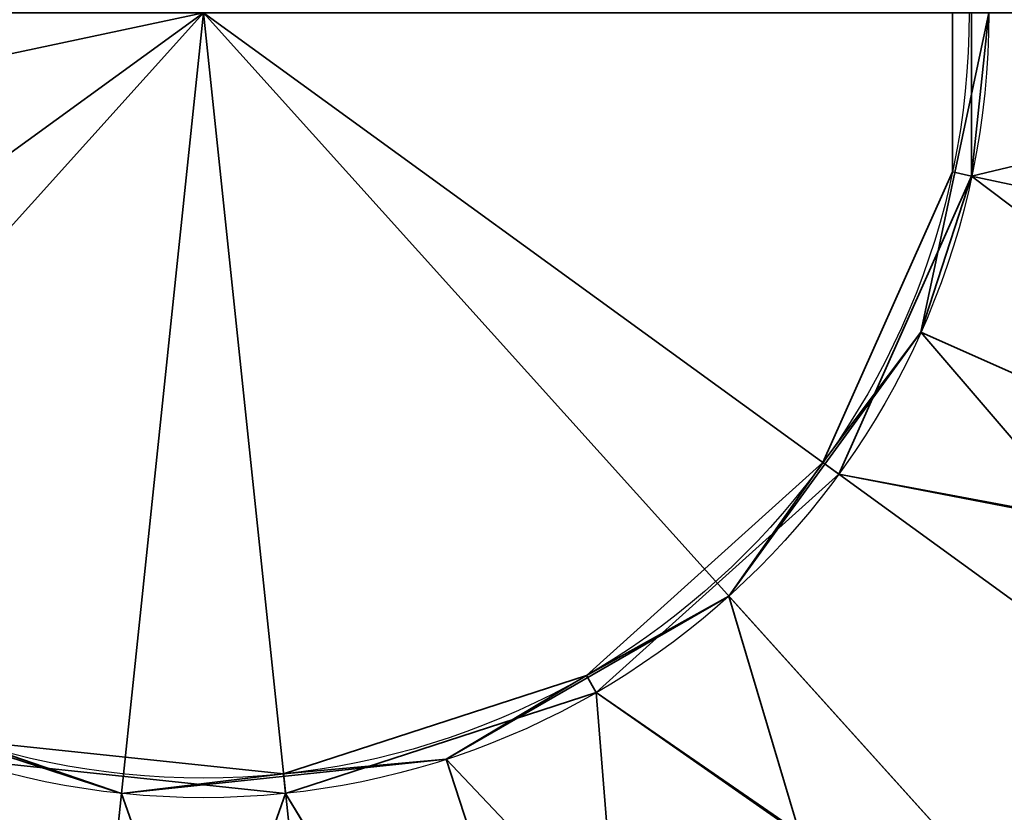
# Model space of a CAD drawing. Header units: millimetres. Extents: x -508 to 6708, y -115 to 193.
# Tile 275 of 656: x 330 to 335, y -39 to -35. Entities that reach past the tile are written whole.
import ezdxf

# ---------------------------------------------------------------- set-up
doc = ezdxf.new("R2010")
doc.units = ezdxf.units.MM
doc.layers.add('151', color=7, linetype='Continuous', true_color=0xffffff)

# ---------------------------------------------------------------- blocks, each defined once
blk = doc.blocks.new('UG_SURFACE_006')
at = {"layer": '151', "color": 253, "linetype": 'Continuous', "lineweight": 35}
for points in [[(337.75, -34.913, 302.5), (337.1664, -37.6585, 302.5), (334.6542, -36.54, 302.5), (335, -34.913, 302.5)], [(335, -34.913, 303), (335, -34.913, 302.5), (334.6542, -36.54, 302.5), (334.6542, -36.54, 303)], [(337.1664, -37.6585, 303), (337.75, -34.913, 303), (335, -34.913, 303), (334.6542, -36.54, 303)], [(333.6765, -37.8856, 302.5), (334.6542, -36.54, 302.5), (337.1664, -37.6585, 302.5), (335.5166, -39.9292, 302.5)], [(334.6542, -36.54, 303), (334.6542, -36.54, 302.5), (333.6765, -37.8856, 302.5), (333.6765, -37.8856, 303)], [(335.5166, -39.9292, 303), (337.1664, -37.6585, 303), (334.6542, -36.54, 303), (333.6765, -37.8856, 303)], [(335.5166, -39.9292, 302.5), (333.0859, -41.3326, 302.5), (332.2361, -38.7172, 302.5), (333.6765, -37.8856, 302.5)], [(333.6765, -37.8856, 303), (333.6765, -37.8856, 302.5), (332.2361, -38.7172, 302.5), (332.2361, -38.7172, 303)], [(333.6765, -37.8856, 303), (332.2361, -38.7172, 303), (333.0859, -41.3326, 303), (335.5166, -39.9292, 303)], [(329, -38.3771, 302.5), (330.5819, -38.8911, 302.5), (330.2944, -41.626, 302.5), (327.625, -40.7587, 302.5)], [(327.625, -40.7587, 303), (330.2944, -41.626, 303), (330.5819, -38.8911, 303), (329, -38.3771, 303)], [(330.5819, -38.8911, 303), (330.5819, -38.8911, 302.5), (329, -38.3771, 302.5), (329, -38.3771, 303)], [(333.0859, -41.3326, 302.5), (330.2944, -41.626, 302.5), (330.5819, -38.8911, 302.5), (332.2361, -38.7172, 302.5)], [(332.2361, -38.7172, 303), (330.5819, -38.8911, 303), (330.2944, -41.626, 303), (333.0859, -41.3326, 303)], [(332.2361, -38.7172, 303), (332.2361, -38.7172, 302.5), (330.5819, -38.8911, 302.5), (330.5819, -38.8911, 303)]]:
    blk.add_3dface(points, dxfattribs=at)
blk = doc.blocks.new('UG_SURFACE_007')
at = {"layer": '151', "color": 253, "linetype": 'Continuous', "lineweight": 35}
for points in [[(337.75, -34.913, 350.5), (337.1664, -37.6585, 350.5), (334.6542, -36.54, 350.5), (335, -34.913, 350.5)], [(335, -34.913, 351), (335, -34.913, 350.5), (334.6542, -36.54, 350.5), (334.6542, -36.54, 351)], [(337.1664, -37.6585, 351), (337.75, -34.913, 351), (335, -34.913, 351), (334.6542, -36.54, 351)], [(333.6765, -37.8856, 350.5), (334.6542, -36.54, 350.5), (337.1664, -37.6585, 350.5), (335.5166, -39.9292, 350.5)], [(334.6542, -36.54, 351), (334.6542, -36.54, 350.5), (333.6765, -37.8856, 350.5), (333.6765, -37.8856, 351)], [(335.5166, -39.9292, 351), (337.1664, -37.6585, 351), (334.6542, -36.54, 351), (333.6765, -37.8856, 351)], [(335.5166, -39.9292, 350.5), (333.0859, -41.3326, 350.5), (332.2361, -38.7172, 350.5), (333.6765, -37.8856, 350.5)], [(333.6765, -37.8856, 351), (333.6765, -37.8856, 350.5), (332.2361, -38.7172, 350.5), (332.2361, -38.7172, 351)], [(333.6765, -37.8856, 351), (332.2361, -38.7172, 351), (333.0859, -41.3326, 351), (335.5166, -39.9292, 351)], [(329, -38.3771, 350.5), (330.5819, -38.8911, 350.5), (330.2944, -41.626, 350.5), (327.625, -40.7587, 350.5)], [(327.625, -40.7587, 351), (330.2944, -41.626, 351), (330.5819, -38.8911, 351), (329, -38.3771, 351)], [(330.5819, -38.8911, 351), (330.5819, -38.8911, 350.5), (329, -38.3771, 350.5), (329, -38.3771, 351)], [(333.0859, -41.3326, 350.5), (330.2944, -41.626, 350.5), (330.5819, -38.8911, 350.5), (332.2361, -38.7172, 350.5)], [(332.2361, -38.7172, 351), (330.5819, -38.8911, 351), (330.2944, -41.626, 351), (333.0859, -41.3326, 351)], [(332.2361, -38.7172, 351), (332.2361, -38.7172, 350.5), (330.5819, -38.8911, 350.5), (330.5819, -38.8911, 351)]]:
    blk.add_3dface(points, dxfattribs=at)
blk = doc.blocks.new('UG_SURFACE_008')
at = {"layer": '151', "color": 252, "linetype": 'Continuous', "lineweight": 35}
for points in [[(338.5, -34.913, 303), (337.8516, -37.9635, 303), (334.9126, -35.7447, 303), (335, -34.913, 303)], [(335, -34.913, 303), (334.9126, -35.7447, 303), (334.9126, -35.7447, 350.5), (335, -34.913, 350.5)], [(337.8516, -37.9635, 350.5), (338.5, -34.913, 350.5), (335, -34.913, 350.5), (334.9126, -35.7447, 350.5)], [(337.8516, -37.9635, 303), (334.2361, -37.2641, 303), (334.9126, -35.7447, 303)], [(334.2361, -37.2641, 303), (334.2361, -37.2641, 350.5), (334.9126, -35.7447, 350.5), (334.9126, -35.7447, 303)], [(334.9126, -35.7447, 350.5), (334.2361, -37.2641, 350.5), (337.8516, -37.9635, 350.5)], [(333, -38.3771, 303), (334.2361, -37.2641, 303), (337.8516, -37.9635, 303), (336.0185, -40.4866, 303)], [(333, -38.3771, 303), (333, -38.3771, 350.5), (334.2361, -37.2641, 350.5), (334.2361, -37.2641, 303)], [(336.0185, -40.4866, 350.5), (337.8516, -37.9635, 350.5), (334.2361, -37.2641, 350.5), (333, -38.3771, 350.5)], [(336.0185, -40.4866, 303), (333.3176, -42.0459, 303), (331.4181, -38.8911, 303), (333, -38.3771, 303)], [(331.4181, -38.8911, 303), (331.4181, -38.8911, 350.5), (333, -38.3771, 350.5), (333, -38.3771, 303)], [(333, -38.3771, 350.5), (331.4181, -38.8911, 350.5), (333.3176, -42.0459, 350.5), (336.0185, -40.4866, 350.5)], [(330.2161, -42.3719, 303), (327.25, -41.4082, 303), (329.7639, -38.7172, 303)], [(329.7639, -38.7172, 350.5), (327.25, -41.4082, 350.5), (330.2161, -42.3719, 350.5)], [(329.7639, -38.7172, 303), (331.4181, -38.8911, 303), (333.3176, -42.0459, 303), (330.2161, -42.3719, 303)], [(329.7639, -38.7172, 303), (329.7639, -38.7172, 350.5), (331.4181, -38.8911, 350.5), (331.4181, -38.8911, 303)], [(330.2161, -42.3719, 350.5), (333.3176, -42.0459, 350.5), (331.4181, -38.8911, 350.5), (329.7639, -38.7172, 350.5)]]:
    blk.add_3dface(points, dxfattribs=at)
blk = doc.blocks.new('UG_SURFACE_009')
at = {"layer": '151', "color": 252, "linetype": 'Continuous', "lineweight": 35}
for points in [[(325.0133, -30.5634, 377), (323.7617, -33.3745, 377), (323.7617, -36.4516, 377), (331, -34.913, 377)], [(338.2383, -33.3745, 276.5), (338.2383, -36.4516, 276.5), (336.9867, -39.2626, 276.5), (331, -34.913, 276.5)], [(334.9126, -35.7447, 351), (335, -34.913, 351), (338.2383, -33.3745, 351), (338.2383, -36.4516, 351)], [(334.9126, -35.7447, 280.5), (334.9126, -34.0814, 280.5), (334.8148, -34.1022, 280.5), (334.8148, -35.7239, 280.5)], [(335, -34.913, 373), (334.9126, -35.7447, 373), (334.8148, -35.7239, 373), (334.8148, -34.1022, 373)], [(334.8148, -35.7239, 373), (334.8148, -35.7239, 280.5), (334.8148, -34.1022, 280.5), (334.8148, -34.1022, 373)], [(334.9126, -34.0814, 302.5), (334.9126, -34.0814, 280.5), (334.9126, -35.7447, 280.5), (334.9126, -35.7447, 302.5)], [(338.4, -34.913, 302.5), (334.9126, -34.0814, 302.5), (334.9126, -35.7447, 302.5)], [(326.0484, -40.4123, 276.5), (324.2398, -37.9229, 276.5), (323.6, -34.913, 276.5), (331, -34.913, 276.5)], [(331, -34.913, 377), (323.7617, -36.4516, 377), (325.0133, -39.2626, 377)], [(325.0133, -39.2626, 377), (327.3, -41.3216, 377), (330.2265, -42.2725, 377), (331, -34.913, 377)], [(331.7735, -42.2725, 276.5), (328.7133, -41.9508, 276.5), (326.0484, -40.4123, 276.5), (331, -34.913, 276.5)], [(330.2265, -42.2725, 377), (333.2867, -41.9508, 377), (335.9516, -40.4123, 377), (331, -34.913, 377)], [(335.9516, -40.4123, 377), (337.7602, -37.9229, 377), (338.4, -34.913, 377), (331, -34.913, 377)], [(336.9867, -39.2626, 276.5), (334.7, -41.3216, 276.5), (331.7735, -42.2725, 276.5), (331, -34.913, 276.5)], [(334.9126, -35.7447, 302.5), (334.2361, -37.2641, 302.5), (337.7602, -37.9229, 302.5), (338.4, -34.913, 302.5)], [(334.9126, -35.7447, 373), (335, -34.913, 373), (335, -34.913, 351), (334.9126, -35.7447, 351)], [(334.1552, -37.2054, 373), (334.8148, -35.7239, 373), (334.9126, -35.7447, 373), (334.6542, -36.54, 373)], [(334.1552, -37.2054, 373), (334.1552, -37.2054, 280.5), (334.8148, -35.7239, 280.5), (334.8148, -35.7239, 373)], [(334.2361, -37.2641, 280.5), (334.9126, -35.7447, 280.5), (334.8148, -35.7239, 280.5), (334.1552, -37.2054, 280.5)], [(334.9126, -35.7447, 302.5), (334.9126, -35.7447, 280.5), (334.2361, -37.2641, 280.5), (334.2361, -37.2641, 302.5)], [(338.2383, -36.4516, 351), (336.9867, -39.2626, 351), (334.6542, -36.54, 351), (334.9126, -35.7447, 351)], [(334.9126, -35.7447, 351), (334.6542, -36.54, 351), (334.6542, -36.54, 373), (334.9126, -35.7447, 373)], [(336.9867, -39.2626, 351), (334.7, -41.3216, 351), (333.6765, -37.8856, 351), (334.6542, -36.54, 351)], [(333.6765, -37.8856, 351), (333.6765, -37.8856, 373), (334.6542, -36.54, 373), (334.6542, -36.54, 351)], [(334.1552, -37.2054, 373), (334.6542, -36.54, 373), (333.6765, -37.8856, 373)], [(333.6765, -37.8856, 373), (332.95, -38.2905, 373), (334.1552, -37.2054, 373)], [(332.95, -38.2905, 373), (332.95, -38.2905, 280.5), (334.1552, -37.2054, 280.5), (334.1552, -37.2054, 373)], [(334.1552, -37.2054, 280.5), (332.95, -38.2905, 280.5), (333, -38.3771, 280.5), (334.2361, -37.2641, 280.5)], [(334.2361, -37.2641, 302.5), (334.2361, -37.2641, 280.5), (333, -38.3771, 280.5), (333, -38.3771, 302.5)], [(335.9516, -40.4123, 302.5), (337.7602, -37.9229, 302.5), (334.2361, -37.2641, 302.5), (333, -38.3771, 302.5)], [(334.7, -41.3216, 351), (332.2361, -38.7172, 351), (333.6765, -37.8856, 351)], [(332.2361, -38.7172, 351), (332.2361, -38.7172, 373), (333.6765, -37.8856, 373), (333.6765, -37.8856, 351)], [(333.6765, -37.8856, 373), (332.2361, -38.7172, 373), (332.95, -38.2905, 373)], [(331.4077, -38.7916, 373), (332.95, -38.2905, 373), (332.2361, -38.7172, 373)], [(331.4077, -38.7916, 373), (331.4077, -38.7916, 280.5), (332.95, -38.2905, 280.5), (332.95, -38.2905, 373)], [(331.4181, -38.8911, 280.5), (333, -38.3771, 280.5), (332.95, -38.2905, 280.5), (331.4077, -38.7916, 280.5)], [(329, -38.3771, 351), (330.5819, -38.8911, 351), (331.7735, -42.2725, 351), (328.7133, -41.9508, 351)], [(329, -38.3771, 351), (329, -38.3771, 373), (330.5819, -38.8911, 373), (330.5819, -38.8911, 351)], [(329.7948, -38.6221, 373), (330.5819, -38.8911, 373), (329, -38.3771, 373)], [(333, -38.3771, 302.5), (333, -38.3771, 280.5), (331.4181, -38.8911, 280.5), (331.4181, -38.8911, 302.5)], [(333, -38.3771, 302.5), (331.4181, -38.8911, 302.5), (333.2867, -41.9508, 302.5), (335.9516, -40.4123, 302.5)], [(331.4077, -38.7916, 280.5), (329.7948, -38.6221, 280.5), (329.7639, -38.7172, 280.5), (331.4181, -38.8911, 280.5)], [(330.5819, -38.8911, 373), (329.7948, -38.6221, 373), (331.4077, -38.7916, 373)], [(329.7948, -38.6221, 373), (329.7948, -38.6221, 280.5), (331.4077, -38.7916, 280.5), (331.4077, -38.7916, 373)], [(329.7639, -38.7172, 302.5), (327.3, -41.3216, 302.5), (330.2265, -42.2725, 302.5)], [(331.4181, -38.8911, 302.5), (331.4181, -38.8911, 280.5), (329.7639, -38.7172, 280.5), (329.7639, -38.7172, 302.5)], [(330.2265, -42.2725, 302.5), (333.2867, -41.9508, 302.5), (331.4181, -38.8911, 302.5), (329.7639, -38.7172, 302.5)], [(334.7, -41.3216, 351), (331.7735, -42.2725, 351), (330.5819, -38.8911, 351), (332.2361, -38.7172, 351)], [(330.5819, -38.8911, 351), (330.5819, -38.8911, 373), (332.2361, -38.7172, 373), (332.2361, -38.7172, 351)], [(332.2361, -38.7172, 373), (330.5819, -38.8911, 373), (331.4077, -38.7916, 373)]]:
    blk.add_3dface(points, dxfattribs=at)
blk = doc.blocks.new('UG_SURFACE_010')
at = {"layer": '151', "color": 252, "linetype": 'Continuous', "lineweight": 35}
for points in [[(325.0133, -30.5634, 1812), (323.7617, -33.3745, 1812), (323.7617, -36.4516, 1812), (331, -34.913, 1812)], [(338.2383, -33.3745, 1711.5), (338.2383, -36.4516, 1711.5), (336.9867, -39.2626, 1711.5), (331, -34.913, 1711.5)], [(334.9126, -35.7447, 1786), (335, -34.913, 1786), (338.2383, -33.3745, 1786), (338.2383, -36.4516, 1786)], [(334.9126, -35.7447, 1715.5), (334.9126, -34.0814, 1715.5), (334.8148, -34.1022, 1715.5), (334.8148, -35.7239, 1715.5)], [(335, -34.913, 1808), (334.9126, -35.7447, 1808), (334.8148, -35.7239, 1808), (334.8148, -34.1022, 1808)], [(334.8148, -35.7239, 1808), (334.8148, -35.7239, 1715.5), (334.8148, -34.1022, 1715.5), (334.8148, -34.1022, 1808)], [(334.9126, -34.0814, 1737.5), (334.9126, -34.0814, 1715.5), (334.9126, -35.7447, 1715.5), (334.9126, -35.7447, 1737.5)], [(338.4, -34.913, 1737.5), (334.9126, -34.0814, 1737.5), (334.9126, -35.7447, 1737.5)], [(326.0484, -40.4123, 1711.5), (324.2398, -37.9229, 1711.5), (323.6, -34.913, 1711.5), (331, -34.913, 1711.5)], [(331, -34.913, 1812), (323.7617, -36.4516, 1812), (325.0133, -39.2626, 1812)], [(325.0133, -39.2626, 1812), (327.3, -41.3216, 1812), (330.2265, -42.2725, 1812), (331, -34.913, 1812)], [(331.7735, -42.2725, 1711.5), (328.7133, -41.9508, 1711.5), (326.0484, -40.4123, 1711.5), (331, -34.913, 1711.5)], [(330.2265, -42.2725, 1812), (333.2867, -41.9508, 1812), (335.9516, -40.4123, 1812), (331, -34.913, 1812)], [(335.9516, -40.4123, 1812), (337.7602, -37.9229, 1812), (338.4, -34.913, 1812), (331, -34.913, 1812)], [(336.9867, -39.2626, 1711.5), (334.7, -41.3216, 1711.5), (331.7735, -42.2725, 1711.5), (331, -34.913, 1711.5)], [(334.9126, -35.7447, 1737.5), (334.2361, -37.2641, 1737.5), (337.7602, -37.9229, 1737.5), (338.4, -34.913, 1737.5)], [(334.9126, -35.7447, 1808), (335, -34.913, 1808), (335, -34.913, 1786), (334.9126, -35.7447, 1786)], [(334.1552, -37.2054, 1808), (334.8148, -35.7239, 1808), (334.9126, -35.7447, 1808), (334.6542, -36.54, 1808)], [(334.1552, -37.2054, 1808), (334.1552, -37.2054, 1715.5), (334.8148, -35.7239, 1715.5), (334.8148, -35.7239, 1808)], [(334.2361, -37.2641, 1715.5), (334.9126, -35.7447, 1715.5), (334.8148, -35.7239, 1715.5), (334.1552, -37.2054, 1715.5)], [(334.9126, -35.7447, 1737.5), (334.9126, -35.7447, 1715.5), (334.2361, -37.2641, 1715.5), (334.2361, -37.2641, 1737.5)], [(338.2383, -36.4516, 1786), (336.9867, -39.2626, 1786), (334.6542, -36.54, 1786), (334.9126, -35.7447, 1786)], [(334.9126, -35.7447, 1786), (334.6542, -36.54, 1786), (334.6542, -36.54, 1808), (334.9126, -35.7447, 1808)], [(336.9867, -39.2626, 1786), (334.7, -41.3216, 1786), (333.6765, -37.8856, 1786), (334.6542, -36.54, 1786)], [(333.6765, -37.8856, 1786), (333.6765, -37.8856, 1808), (334.6542, -36.54, 1808), (334.6542, -36.54, 1786)], [(334.1552, -37.2054, 1808), (334.6542, -36.54, 1808), (333.6765, -37.8856, 1808)], [(333.6765, -37.8856, 1808), (332.95, -38.2905, 1808), (334.1552, -37.2054, 1808)], [(332.95, -38.2905, 1808), (332.95, -38.2905, 1715.5), (334.1552, -37.2054, 1715.5), (334.1552, -37.2054, 1808)], [(334.1552, -37.2054, 1715.5), (332.95, -38.2905, 1715.5), (333, -38.3771, 1715.5), (334.2361, -37.2641, 1715.5)], [(334.2361, -37.2641, 1737.5), (334.2361, -37.2641, 1715.5), (333, -38.3771, 1715.5), (333, -38.3771, 1737.5)], [(335.9516, -40.4123, 1737.5), (337.7602, -37.9229, 1737.5), (334.2361, -37.2641, 1737.5), (333, -38.3771, 1737.5)], [(334.7, -41.3216, 1786), (332.2361, -38.7172, 1786), (333.6765, -37.8856, 1786)], [(332.2361, -38.7172, 1786), (332.2361, -38.7172, 1808), (333.6765, -37.8856, 1808), (333.6765, -37.8856, 1786)], [(333.6765, -37.8856, 1808), (332.2361, -38.7172, 1808), (332.95, -38.2905, 1808)], [(331.4077, -38.7916, 1808), (332.95, -38.2905, 1808), (332.2361, -38.7172, 1808)], [(331.4077, -38.7916, 1808), (331.4077, -38.7916, 1715.5), (332.95, -38.2905, 1715.5), (332.95, -38.2905, 1808)], [(331.4181, -38.8911, 1715.5), (333, -38.3771, 1715.5), (332.95, -38.2905, 1715.5), (331.4077, -38.7916, 1715.5)], [(329, -38.3771, 1786), (330.5819, -38.8911, 1786), (331.7735, -42.2725, 1786), (328.7133, -41.9508, 1786)], [(329, -38.3771, 1786), (329, -38.3771, 1808), (330.5819, -38.8911, 1808), (330.5819, -38.8911, 1786)], [(329.7948, -38.6221, 1808), (330.5819, -38.8911, 1808), (329, -38.3771, 1808)], [(333, -38.3771, 1737.5), (331.4181, -38.8911, 1737.5), (330.2265, -42.2725, 1737.5), (333.2867, -41.9508, 1737.5)], [(333, -38.3771, 1737.5), (333, -38.3771, 1715.5), (331.4181, -38.8911, 1715.5), (331.4181, -38.8911, 1737.5)], [(333.2867, -41.9508, 1737.5), (335.9516, -40.4123, 1737.5), (333, -38.3771, 1737.5)], [(331.4077, -38.7916, 1715.5), (329.7948, -38.6221, 1715.5), (329.7639, -38.7172, 1715.5), (331.4181, -38.8911, 1715.5)], [(330.5819, -38.8911, 1808), (329.7948, -38.6221, 1808), (331.4077, -38.7916, 1808)], [(329.7948, -38.6221, 1808), (329.7948, -38.6221, 1715.5), (331.4077, -38.7916, 1715.5), (331.4077, -38.7916, 1808)], [(327.3, -41.3216, 1737.5), (330.2265, -42.2725, 1737.5), (331.4181, -38.8911, 1737.5), (329.7639, -38.7172, 1737.5)], [(331.4181, -38.8911, 1737.5), (331.4181, -38.8911, 1715.5), (329.7639, -38.7172, 1715.5), (329.7639, -38.7172, 1737.5)], [(334.7, -41.3216, 1786), (331.7735, -42.2725, 1786), (330.5819, -38.8911, 1786), (332.2361, -38.7172, 1786)], [(330.5819, -38.8911, 1786), (330.5819, -38.8911, 1808), (332.2361, -38.7172, 1808), (332.2361, -38.7172, 1786)], [(332.2361, -38.7172, 1808), (330.5819, -38.8911, 1808), (331.4077, -38.7916, 1808)]]:
    blk.add_3dface(points, dxfattribs=at)
blk = doc.blocks.new('UG_SURFACE_011')
at = {"layer": '151', "color": 253, "linetype": 'Continuous', "lineweight": 35}
for points in [[(337.75, -34.913, 1487.5), (337.1664, -37.6585, 1487.5), (334.6542, -36.54, 1487.5), (335, -34.913, 1487.5)], [(335, -34.913, 1488), (335, -34.913, 1487.5), (334.6542, -36.54, 1487.5), (334.6542, -36.54, 1488)], [(337.1664, -37.6585, 1488), (337.75, -34.913, 1488), (335, -34.913, 1488), (334.6542, -36.54, 1488)], [(333.6765, -37.8856, 1487.5), (334.6542, -36.54, 1487.5), (337.1664, -37.6585, 1487.5), (335.5166, -39.9292, 1487.5)], [(334.6542, -36.54, 1488), (334.6542, -36.54, 1487.5), (333.6765, -37.8856, 1487.5), (333.6765, -37.8856, 1488)], [(335.5166, -39.9292, 1488), (337.1664, -37.6585, 1488), (334.6542, -36.54, 1488), (333.6765, -37.8856, 1488)], [(335.5166, -39.9292, 1487.5), (333.0859, -41.3326, 1487.5), (332.2361, -38.7172, 1487.5), (333.6765, -37.8856, 1487.5)], [(333.6765, -37.8856, 1488), (333.6765, -37.8856, 1487.5), (332.2361, -38.7172, 1487.5), (332.2361, -38.7172, 1488)], [(333.6765, -37.8856, 1488), (332.2361, -38.7172, 1488), (333.0859, -41.3326, 1488), (335.5166, -39.9292, 1488)], [(329, -38.3771, 1487.5), (330.5819, -38.8911, 1487.5), (330.2944, -41.626, 1487.5), (327.625, -40.7587, 1487.5)], [(327.625, -40.7587, 1488), (330.2944, -41.626, 1488), (330.5819, -38.8911, 1488), (329, -38.3771, 1488)], [(330.5819, -38.8911, 1488), (330.5819, -38.8911, 1487.5), (329, -38.3771, 1487.5), (329, -38.3771, 1488)], [(333.0859, -41.3326, 1487.5), (330.2944, -41.626, 1487.5), (330.5819, -38.8911, 1487.5), (332.2361, -38.7172, 1487.5)], [(332.2361, -38.7172, 1488), (330.5819, -38.8911, 1488), (330.2944, -41.626, 1488), (333.0859, -41.3326, 1488)], [(332.2361, -38.7172, 1488), (332.2361, -38.7172, 1487.5), (330.5819, -38.8911, 1487.5), (330.5819, -38.8911, 1488)]]:
    blk.add_3dface(points, dxfattribs=at)
blk = doc.blocks.new('UG_SURFACE_012')
at = {"layer": '151', "color": 253, "linetype": 'Continuous', "lineweight": 35}
for points in [[(337.75, -34.913, 1535.5), (337.1664, -37.6585, 1535.5), (334.6542, -36.54, 1535.5), (335, -34.913, 1535.5)], [(335, -34.913, 1536), (335, -34.913, 1535.5), (334.6542, -36.54, 1535.5), (334.6542, -36.54, 1536)], [(337.1664, -37.6585, 1536), (337.75, -34.913, 1536), (335, -34.913, 1536), (334.6542, -36.54, 1536)], [(333.6765, -37.8856, 1535.5), (334.6542, -36.54, 1535.5), (337.1664, -37.6585, 1535.5), (335.5166, -39.9292, 1535.5)], [(334.6542, -36.54, 1536), (334.6542, -36.54, 1535.5), (333.6765, -37.8856, 1535.5), (333.6765, -37.8856, 1536)], [(335.5166, -39.9292, 1536), (337.1664, -37.6585, 1536), (334.6542, -36.54, 1536), (333.6765, -37.8856, 1536)], [(335.5166, -39.9292, 1535.5), (333.0859, -41.3326, 1535.5), (332.2361, -38.7172, 1535.5), (333.6765, -37.8856, 1535.5)], [(333.6765, -37.8856, 1536), (333.6765, -37.8856, 1535.5), (332.2361, -38.7172, 1535.5), (332.2361, -38.7172, 1536)], [(333.6765, -37.8856, 1536), (332.2361, -38.7172, 1536), (333.0859, -41.3326, 1536), (335.5166, -39.9292, 1536)], [(329, -38.3771, 1535.5), (330.5819, -38.8911, 1535.5), (330.2944, -41.626, 1535.5), (327.625, -40.7587, 1535.5)], [(327.625, -40.7587, 1536), (330.2944, -41.626, 1536), (330.5819, -38.8911, 1536), (329, -38.3771, 1536)], [(330.5819, -38.8911, 1536), (330.5819, -38.8911, 1535.5), (329, -38.3771, 1535.5), (329, -38.3771, 1536)], [(333.0859, -41.3326, 1535.5), (330.2944, -41.626, 1535.5), (330.5819, -38.8911, 1535.5), (332.2361, -38.7172, 1535.5)], [(332.2361, -38.7172, 1536), (330.5819, -38.8911, 1536), (330.2944, -41.626, 1536), (333.0859, -41.3326, 1536)], [(332.2361, -38.7172, 1536), (332.2361, -38.7172, 1535.5), (330.5819, -38.8911, 1535.5), (330.5819, -38.8911, 1536)]]:
    blk.add_3dface(points, dxfattribs=at)
blk = doc.blocks.new('UG_SURFACE_013')
at = {"layer": '151', "color": 252, "linetype": 'Continuous', "lineweight": 35}
for points in [[(338.5, -34.913, 1488), (337.8516, -37.9635, 1488), (334.9126, -35.7447, 1488), (335, -34.913, 1488)], [(335, -34.913, 1488), (334.9126, -35.7447, 1488), (334.9126, -35.7447, 1535.5), (335, -34.913, 1535.5)], [(337.8516, -37.9635, 1535.5), (338.5, -34.913, 1535.5), (335, -34.913, 1535.5), (334.9126, -35.7447, 1535.5)], [(337.8516, -37.9635, 1488), (334.2361, -37.2641, 1488), (334.9126, -35.7447, 1488)], [(334.2361, -37.2641, 1488), (334.2361, -37.2641, 1535.5), (334.9126, -35.7447, 1535.5), (334.9126, -35.7447, 1488)], [(334.9126, -35.7447, 1535.5), (334.2361, -37.2641, 1535.5), (337.8516, -37.9635, 1535.5)], [(333, -38.3771, 1488), (334.2361, -37.2641, 1488), (337.8516, -37.9635, 1488), (336.0185, -40.4866, 1488)], [(333, -38.3771, 1488), (333, -38.3771, 1535.5), (334.2361, -37.2641, 1535.5), (334.2361, -37.2641, 1488)], [(336.0185, -40.4866, 1535.5), (337.8516, -37.9635, 1535.5), (334.2361, -37.2641, 1535.5), (333, -38.3771, 1535.5)], [(336.0185, -40.4866, 1488), (333.3176, -42.0459, 1488), (331.4181, -38.8911, 1488), (333, -38.3771, 1488)], [(331.4181, -38.8911, 1488), (331.4181, -38.8911, 1535.5), (333, -38.3771, 1535.5), (333, -38.3771, 1488)], [(333, -38.3771, 1535.5), (331.4181, -38.8911, 1535.5), (333.3176, -42.0459, 1535.5), (336.0185, -40.4866, 1535.5)], [(330.2161, -42.3719, 1488), (327.25, -41.4082, 1488), (329.7639, -38.7172, 1488)], [(329.7639, -38.7172, 1535.5), (327.25, -41.4082, 1535.5), (330.2161, -42.3719, 1535.5)], [(329.7639, -38.7172, 1488), (331.4181, -38.8911, 1488), (333.3176, -42.0459, 1488), (330.2161, -42.3719, 1488)], [(329.7639, -38.7172, 1488), (329.7639, -38.7172, 1535.5), (331.4181, -38.8911, 1535.5), (331.4181, -38.8911, 1488)], [(330.2161, -42.3719, 1535.5), (333.3176, -42.0459, 1535.5), (331.4181, -38.8911, 1535.5), (329.7639, -38.7172, 1535.5)]]:
    blk.add_3dface(points, dxfattribs=at)
blk = doc.blocks.new('UG_SURFACE_014')
at = {"layer": '151', "color": 252, "linetype": 'Continuous', "lineweight": 35}
for points in [[(325.0133, -30.5634, 1562), (323.7617, -33.3745, 1562), (323.7617, -36.4516, 1562), (331, -34.913, 1562)], [(338.2383, -33.3745, 1461.5), (338.2383, -36.4516, 1461.5), (336.9867, -39.2626, 1461.5), (331, -34.913, 1461.5)], [(334.9126, -35.7447, 1536), (335, -34.913, 1536), (338.2383, -33.3745, 1536), (338.2383, -36.4516, 1536)], [(334.9126, -35.7447, 1465.5), (334.9126, -34.0814, 1465.5), (334.8148, -34.1022, 1465.5), (334.8148, -35.7239, 1465.5)], [(335, -34.913, 1558), (334.9126, -35.7447, 1558), (334.8148, -35.7239, 1558), (334.8148, -34.1022, 1558)], [(334.8148, -35.7239, 1558), (334.8148, -35.7239, 1465.5), (334.8148, -34.1022, 1465.5), (334.8148, -34.1022, 1558)], [(334.9126, -34.0814, 1487.5), (334.9126, -34.0814, 1465.5), (334.9126, -35.7447, 1465.5), (334.9126, -35.7447, 1487.5)], [(338.4, -34.913, 1487.5), (334.9126, -34.0814, 1487.5), (334.9126, -35.7447, 1487.5)], [(326.0484, -40.4123, 1461.5), (324.2398, -37.9229, 1461.5), (323.6, -34.913, 1461.5), (331, -34.913, 1461.5)], [(331, -34.913, 1562), (323.7617, -36.4516, 1562), (325.0133, -39.2626, 1562)], [(325.0133, -39.2626, 1562), (327.3, -41.3216, 1562), (330.2265, -42.2725, 1562), (331, -34.913, 1562)], [(331.7735, -42.2725, 1461.5), (328.7133, -41.9508, 1461.5), (326.0484, -40.4123, 1461.5), (331, -34.913, 1461.5)], [(330.2265, -42.2725, 1562), (333.2867, -41.9508, 1562), (335.9516, -40.4123, 1562), (331, -34.913, 1562)], [(335.9516, -40.4123, 1562), (337.7602, -37.9229, 1562), (338.4, -34.913, 1562), (331, -34.913, 1562)], [(336.9867, -39.2626, 1461.5), (334.7, -41.3216, 1461.5), (331.7735, -42.2725, 1461.5), (331, -34.913, 1461.5)], [(334.9126, -35.7447, 1487.5), (334.2361, -37.2641, 1487.5), (337.7602, -37.9229, 1487.5), (338.4, -34.913, 1487.5)], [(334.9126, -35.7447, 1558), (335, -34.913, 1558), (335, -34.913, 1536), (334.9126, -35.7447, 1536)], [(334.1552, -37.2054, 1558), (334.8148, -35.7239, 1558), (334.9126, -35.7447, 1558), (334.6542, -36.54, 1558)], [(334.1552, -37.2054, 1558), (334.1552, -37.2054, 1465.5), (334.8148, -35.7239, 1465.5), (334.8148, -35.7239, 1558)], [(334.2361, -37.2641, 1465.5), (334.9126, -35.7447, 1465.5), (334.8148, -35.7239, 1465.5), (334.1552, -37.2054, 1465.5)], [(334.9126, -35.7447, 1487.5), (334.9126, -35.7447, 1465.5), (334.2361, -37.2641, 1465.5), (334.2361, -37.2641, 1487.5)], [(338.2383, -36.4516, 1536), (336.9867, -39.2626, 1536), (334.6542, -36.54, 1536), (334.9126, -35.7447, 1536)], [(334.9126, -35.7447, 1536), (334.6542, -36.54, 1536), (334.6542, -36.54, 1558), (334.9126, -35.7447, 1558)], [(336.9867, -39.2626, 1536), (334.7, -41.3216, 1536), (333.6765, -37.8856, 1536), (334.6542, -36.54, 1536)], [(333.6765, -37.8856, 1536), (333.6765, -37.8856, 1558), (334.6542, -36.54, 1558), (334.6542, -36.54, 1536)], [(334.1552, -37.2054, 1558), (334.6542, -36.54, 1558), (333.6765, -37.8856, 1558)], [(333.6765, -37.8856, 1558), (332.95, -38.2905, 1558), (334.1552, -37.2054, 1558)], [(332.95, -38.2905, 1558), (332.95, -38.2905, 1465.5), (334.1552, -37.2054, 1465.5), (334.1552, -37.2054, 1558)], [(334.1552, -37.2054, 1465.5), (332.95, -38.2905, 1465.5), (333, -38.3771, 1465.5), (334.2361, -37.2641, 1465.5)], [(334.2361, -37.2641, 1487.5), (334.2361, -37.2641, 1465.5), (333, -38.3771, 1465.5), (333, -38.3771, 1487.5)], [(335.9516, -40.4123, 1487.5), (337.7602, -37.9229, 1487.5), (334.2361, -37.2641, 1487.5), (333, -38.3771, 1487.5)], [(334.7, -41.3216, 1536), (332.2361, -38.7172, 1536), (333.6765, -37.8856, 1536)], [(332.2361, -38.7172, 1536), (332.2361, -38.7172, 1558), (333.6765, -37.8856, 1558), (333.6765, -37.8856, 1536)], [(333.6765, -37.8856, 1558), (332.2361, -38.7172, 1558), (332.95, -38.2905, 1558)], [(331.4077, -38.7916, 1558), (332.95, -38.2905, 1558), (332.2361, -38.7172, 1558)], [(331.4077, -38.7916, 1558), (331.4077, -38.7916, 1465.5), (332.95, -38.2905, 1465.5), (332.95, -38.2905, 1558)], [(331.4181, -38.8911, 1465.5), (333, -38.3771, 1465.5), (332.95, -38.2905, 1465.5), (331.4077, -38.7916, 1465.5)], [(329, -38.3771, 1536), (330.5819, -38.8911, 1536), (331.7735, -42.2725, 1536), (328.7133, -41.9508, 1536)], [(329, -38.3771, 1536), (329, -38.3771, 1558), (330.5819, -38.8911, 1558), (330.5819, -38.8911, 1536)], [(329.7948, -38.6221, 1558), (330.5819, -38.8911, 1558), (329, -38.3771, 1558)], [(333, -38.3771, 1487.5), (331.4181, -38.8911, 1487.5), (330.2265, -42.2725, 1487.5), (333.2867, -41.9508, 1487.5)], [(333, -38.3771, 1487.5), (333, -38.3771, 1465.5), (331.4181, -38.8911, 1465.5), (331.4181, -38.8911, 1487.5)], [(333.2867, -41.9508, 1487.5), (335.9516, -40.4123, 1487.5), (333, -38.3771, 1487.5)], [(331.4077, -38.7916, 1465.5), (329.7948, -38.6221, 1465.5), (329.7639, -38.7172, 1465.5), (331.4181, -38.8911, 1465.5)], [(330.5819, -38.8911, 1558), (329.7948, -38.6221, 1558), (331.4077, -38.7916, 1558)], [(329.7948, -38.6221, 1558), (329.7948, -38.6221, 1465.5), (331.4077, -38.7916, 1465.5), (331.4077, -38.7916, 1558)], [(327.3, -41.3216, 1487.5), (330.2265, -42.2725, 1487.5), (331.4181, -38.8911, 1487.5), (329.7639, -38.7172, 1487.5)], [(331.4181, -38.8911, 1487.5), (331.4181, -38.8911, 1465.5), (329.7639, -38.7172, 1465.5), (329.7639, -38.7172, 1487.5)], [(334.7, -41.3216, 1536), (331.7735, -42.2725, 1536), (330.5819, -38.8911, 1536), (332.2361, -38.7172, 1536)], [(330.5819, -38.8911, 1536), (330.5819, -38.8911, 1558), (332.2361, -38.7172, 1558), (332.2361, -38.7172, 1536)], [(332.2361, -38.7172, 1558), (330.5819, -38.8911, 1558), (331.4077, -38.7916, 1558)]]:
    blk.add_3dface(points, dxfattribs=at)
blk = doc.blocks.new('UG_SURFACE_015')
at = {"layer": '151', "color": 253, "linetype": 'Continuous', "lineweight": 35}
for points in [[(337.75, -34.913, 1737.5), (337.1664, -37.6585, 1737.5), (334.6542, -36.54, 1737.5), (335, -34.913, 1737.5)], [(335, -34.913, 1738), (335, -34.913, 1737.5), (334.6542, -36.54, 1737.5), (334.6542, -36.54, 1738)], [(337.1664, -37.6585, 1738), (337.75, -34.913, 1738), (335, -34.913, 1738), (334.6542, -36.54, 1738)], [(333.6765, -37.8856, 1737.5), (334.6542, -36.54, 1737.5), (337.1664, -37.6585, 1737.5), (335.5166, -39.9292, 1737.5)], [(334.6542, -36.54, 1738), (334.6542, -36.54, 1737.5), (333.6765, -37.8856, 1737.5), (333.6765, -37.8856, 1738)], [(335.5166, -39.9292, 1738), (337.1664, -37.6585, 1738), (334.6542, -36.54, 1738), (333.6765, -37.8856, 1738)], [(335.5166, -39.9292, 1737.5), (333.0859, -41.3326, 1737.5), (332.2361, -38.7172, 1737.5), (333.6765, -37.8856, 1737.5)], [(333.6765, -37.8856, 1738), (333.6765, -37.8856, 1737.5), (332.2361, -38.7172, 1737.5), (332.2361, -38.7172, 1738)], [(333.6765, -37.8856, 1738), (332.2361, -38.7172, 1738), (333.0859, -41.3326, 1738), (335.5166, -39.9292, 1738)], [(329, -38.3771, 1737.5), (330.5819, -38.8911, 1737.5), (330.2944, -41.626, 1737.5), (327.625, -40.7587, 1737.5)], [(327.625, -40.7587, 1738), (330.2944, -41.626, 1738), (330.5819, -38.8911, 1738), (329, -38.3771, 1738)], [(330.5819, -38.8911, 1738), (330.5819, -38.8911, 1737.5), (329, -38.3771, 1737.5), (329, -38.3771, 1738)], [(333.0859, -41.3326, 1737.5), (330.2944, -41.626, 1737.5), (330.5819, -38.8911, 1737.5), (332.2361, -38.7172, 1737.5)], [(332.2361, -38.7172, 1738), (330.5819, -38.8911, 1738), (330.2944, -41.626, 1738), (333.0859, -41.3326, 1738)], [(332.2361, -38.7172, 1738), (332.2361, -38.7172, 1737.5), (330.5819, -38.8911, 1737.5), (330.5819, -38.8911, 1738)]]:
    blk.add_3dface(points, dxfattribs=at)
blk = doc.blocks.new('UG_SURFACE_016')
at = {"layer": '151', "color": 253, "linetype": 'Continuous', "lineweight": 35}
for points in [[(337.75, -34.913, 1785.5), (337.1664, -37.6585, 1785.5), (334.6542, -36.54, 1785.5), (335, -34.913, 1785.5)], [(335, -34.913, 1786), (335, -34.913, 1785.5), (334.6542, -36.54, 1785.5), (334.6542, -36.54, 1786)], [(337.1664, -37.6585, 1786), (337.75, -34.913, 1786), (335, -34.913, 1786), (334.6542, -36.54, 1786)], [(333.6765, -37.8856, 1785.5), (334.6542, -36.54, 1785.5), (337.1664, -37.6585, 1785.5), (335.5166, -39.9292, 1785.5)], [(334.6542, -36.54, 1786), (334.6542, -36.54, 1785.5), (333.6765, -37.8856, 1785.5), (333.6765, -37.8856, 1786)], [(335.5166, -39.9292, 1786), (337.1664, -37.6585, 1786), (334.6542, -36.54, 1786), (333.6765, -37.8856, 1786)], [(335.5166, -39.9292, 1785.5), (333.0859, -41.3326, 1785.5), (332.2361, -38.7172, 1785.5), (333.6765, -37.8856, 1785.5)], [(333.6765, -37.8856, 1786), (333.6765, -37.8856, 1785.5), (332.2361, -38.7172, 1785.5), (332.2361, -38.7172, 1786)], [(333.6765, -37.8856, 1786), (332.2361, -38.7172, 1786), (333.0859, -41.3326, 1786), (335.5166, -39.9292, 1786)], [(329, -38.3771, 1785.5), (330.5819, -38.8911, 1785.5), (330.2944, -41.626, 1785.5), (327.625, -40.7587, 1785.5)], [(327.625, -40.7587, 1786), (330.2944, -41.626, 1786), (330.5819, -38.8911, 1786), (329, -38.3771, 1786)], [(330.5819, -38.8911, 1786), (330.5819, -38.8911, 1785.5), (329, -38.3771, 1785.5), (329, -38.3771, 1786)], [(333.0859, -41.3326, 1785.5), (330.2944, -41.626, 1785.5), (330.5819, -38.8911, 1785.5), (332.2361, -38.7172, 1785.5)], [(332.2361, -38.7172, 1786), (330.5819, -38.8911, 1786), (330.2944, -41.626, 1786), (333.0859, -41.3326, 1786)], [(332.2361, -38.7172, 1786), (332.2361, -38.7172, 1785.5), (330.5819, -38.8911, 1785.5), (330.5819, -38.8911, 1786)]]:
    blk.add_3dface(points, dxfattribs=at)
blk = doc.blocks.new('UG_SURFACE_017')
at = {"layer": '151', "color": 252, "linetype": 'Continuous', "lineweight": 35}
for points in [[(338.5, -34.913, 1738), (337.8516, -37.9635, 1738), (334.9126, -35.7447, 1738), (335, -34.913, 1738)], [(335, -34.913, 1738), (334.9126, -35.7447, 1738), (334.9126, -35.7447, 1785.5), (335, -34.913, 1785.5)], [(337.8516, -37.9635, 1785.5), (338.5, -34.913, 1785.5), (335, -34.913, 1785.5), (334.9126, -35.7447, 1785.5)], [(337.8516, -37.9635, 1738), (334.2361, -37.2641, 1738), (334.9126, -35.7447, 1738)], [(334.2361, -37.2641, 1738), (334.2361, -37.2641, 1785.5), (334.9126, -35.7447, 1785.5), (334.9126, -35.7447, 1738)], [(334.9126, -35.7447, 1785.5), (334.2361, -37.2641, 1785.5), (337.8516, -37.9635, 1785.5)], [(333, -38.3771, 1738), (334.2361, -37.2641, 1738), (337.8516, -37.9635, 1738), (336.0185, -40.4866, 1738)], [(333, -38.3771, 1738), (333, -38.3771, 1785.5), (334.2361, -37.2641, 1785.5), (334.2361, -37.2641, 1738)], [(336.0185, -40.4866, 1785.5), (337.8516, -37.9635, 1785.5), (334.2361, -37.2641, 1785.5), (333, -38.3771, 1785.5)], [(336.0185, -40.4866, 1738), (333.3176, -42.0459, 1738), (331.4181, -38.8911, 1738), (333, -38.3771, 1738)], [(331.4181, -38.8911, 1738), (331.4181, -38.8911, 1785.5), (333, -38.3771, 1785.5), (333, -38.3771, 1738)], [(333, -38.3771, 1785.5), (331.4181, -38.8911, 1785.5), (333.3176, -42.0459, 1785.5), (336.0185, -40.4866, 1785.5)], [(330.2161, -42.3719, 1738), (327.25, -41.4082, 1738), (329.7639, -38.7172, 1738)], [(329.7639, -38.7172, 1785.5), (327.25, -41.4082, 1785.5), (330.2161, -42.3719, 1785.5)], [(329.7639, -38.7172, 1738), (331.4181, -38.8911, 1738), (333.3176, -42.0459, 1738), (330.2161, -42.3719, 1738)], [(329.7639, -38.7172, 1738), (329.7639, -38.7172, 1785.5), (331.4181, -38.8911, 1785.5), (331.4181, -38.8911, 1738)], [(330.2161, -42.3719, 1785.5), (333.3176, -42.0459, 1785.5), (331.4181, -38.8911, 1785.5), (329.7639, -38.7172, 1785.5)]]:
    blk.add_3dface(points, dxfattribs=at)

msp = doc.modelspace()

# ---------------------------------------------------------------- linework, layer by layer
at = {"layer": '151', "color": 253, "linetype": 'Continuous', "lineweight": -3, "extrusion": (0, 0, -1)}
for centre, radius in [((-331, -34.913, -350.5), 7.5), ((-331, -34.913, -303), 7.5), ((-331, -34.913, -280.4), 7.5), ((-331, -34.913, -302.4), 7.5), ((-331, -34.913, -376.9), 7.5), ((-331, -34.913, -372.9), 7.5), ((-331, -34.913, -1811.9), 7.5), ((-331, -34.913, -1807.9), 7.5), ((-331, -34.913, -1715.4), 7.5), ((-331, -34.913, -1737.4), 7.5), ((-331, -34.913, -1488), 7.5), ((-331, -34.913, -1535.5), 7.5), ((-331, -34.913, -1561.9), 7.5), ((-331, -34.913, -1557.9), 7.5), ((-331, -34.913, -1465.4), 7.5), ((-331, -34.913, -1487.4), 7.5), ((-331, -34.913, -1785.5), 7.5), ((-331, -34.913, -1738), 7.5), ((-331, -34.913, -351), 7.4), ((-331, -34.913, -280.5), 7.4), ((-331, -34.913, -276.5), 7.4), ((-331, -34.913, -1786), 7.4), ((-331, -34.913, -1715.5), 7.4), ((-331, -34.913, -1711.5), 7.4), ((-331, -34.913, -1465.5), 7.4), ((-331, -34.913, -1461.5), 7.4), ((-331, -34.913, -1536), 7.4), ((-331, -34.913, -302.5), 6.75), ((-331, -34.913, -303), 6.75), ((-331, -34.913, -1487.5), 6.75), ((-331, -34.913, -1488), 6.75), ((-331, -34.913, -1737.5), 6.75), ((-331, -34.913, -1738), 6.75), ((-331, -34.913, -302.5), 6.75)]:
    msp.add_circle(centre, radius, dxfattribs=at)
at = {"layer": '151', "color": 253, "linetype": 'Continuous', "lineweight": -3}
for centre, radius in [((331, -34.913, 280.6), 7.5), ((331, -34.913, 373.1), 7.5), ((331, -34.913, 351.1), 7.5), ((331, -34.913, 276.6), 7.5), ((331, -34.913, 1808.1), 7.5), ((331, -34.913, 1786.1), 7.5), ((331, -34.913, 1711.6), 7.5), ((331, -34.913, 1715.6), 7.5), ((331, -34.913, 1558.1), 7.5), ((331, -34.913, 1536.1), 7.5), ((331, -34.913, 1461.6), 7.5), ((331, -34.913, 1465.6), 7.5), ((331, -34.913, 373), 7.4), ((331, -34.913, 377), 7.4), ((331, -34.913, 302.5), 7.4), ((331, -34.913, 1812), 7.4), ((331, -34.913, 1737.5), 7.4), ((331, -34.913, 1808), 7.4), ((331, -34.913, 1562), 7.4), ((331, -34.913, 1487.5), 7.4), ((331, -34.913, 1558), 7.4), ((331, -34.913, 350.5), 6.75), ((331, -34.913, 351), 6.75), ((331, -34.913, 1536), 6.75), ((331, -34.913, 1535.5), 6.75), ((331, -34.913, 1786), 6.75), ((331, -34.913, 1785.5), 6.75), ((331, -34.913, 350.5), 4), ((331, -34.913, 303), 4), ((331, -34.913, 351), 4), ((331, -34.913, 302.5), 4), ((331, -34.913, 350.5), 4), ((331, -34.913, 303), 4), ((331, -34.913, 373), 4), ((331, -34.913, 302.5), 4), ((331, -34.913, 351), 4), ((331, -34.913, 280.5), 4), ((331, -34.913, 1808), 4), ((331, -34.913, 1737.5), 4), ((331, -34.913, 1786), 4), ((331, -34.913, 1715.5), 4), ((331, -34.913, 1488), 4), ((331, -34.913, 1535.5), 4), ((331, -34.913, 1535.5), 4), ((331, -34.913, 1536), 4), ((331, -34.913, 1488), 4), ((331, -34.913, 1487.5), 4), ((331, -34.913, 1558), 4), ((331, -34.913, 1487.5), 4), ((331, -34.913, 1536), 4), ((331, -34.913, 1465.5), 4), ((331, -34.913, 1737.5), 4), ((331, -34.913, 1785.5), 4), ((331, -34.913, 1738), 4), ((331, -34.913, 1786), 4), ((331, -34.913, 1738), 4), ((331, -34.913, 1785.5), 4), ((331, -34.913, 303), 4), ((331, -34.913, 373), 3.9), ((331, -34.913, 280.5), 3.9), ((331, -34.913, 1808), 3.9), ((331, -34.913, 1715.5), 3.9), ((331, -34.913, 1558), 3.9), ((331, -34.913, 1465.5), 3.9)]:
    msp.add_circle(centre, radius, dxfattribs=at)

# ---------------------------------------------------------------- block references
for name in ['UG_SURFACE_008', 'UG_SURFACE_013', 'UG_SURFACE_017', 'UG_SURFACE_009', 'UG_SURFACE_010', 'UG_SURFACE_014', 'UG_SURFACE_006', 'UG_SURFACE_007', 'UG_SURFACE_011', 'UG_SURFACE_012', 'UG_SURFACE_015', 'UG_SURFACE_016']:
    msp.add_blockref(name, (0, 0), dxfattribs=at)

doc.saveas('drawing.dxf')
